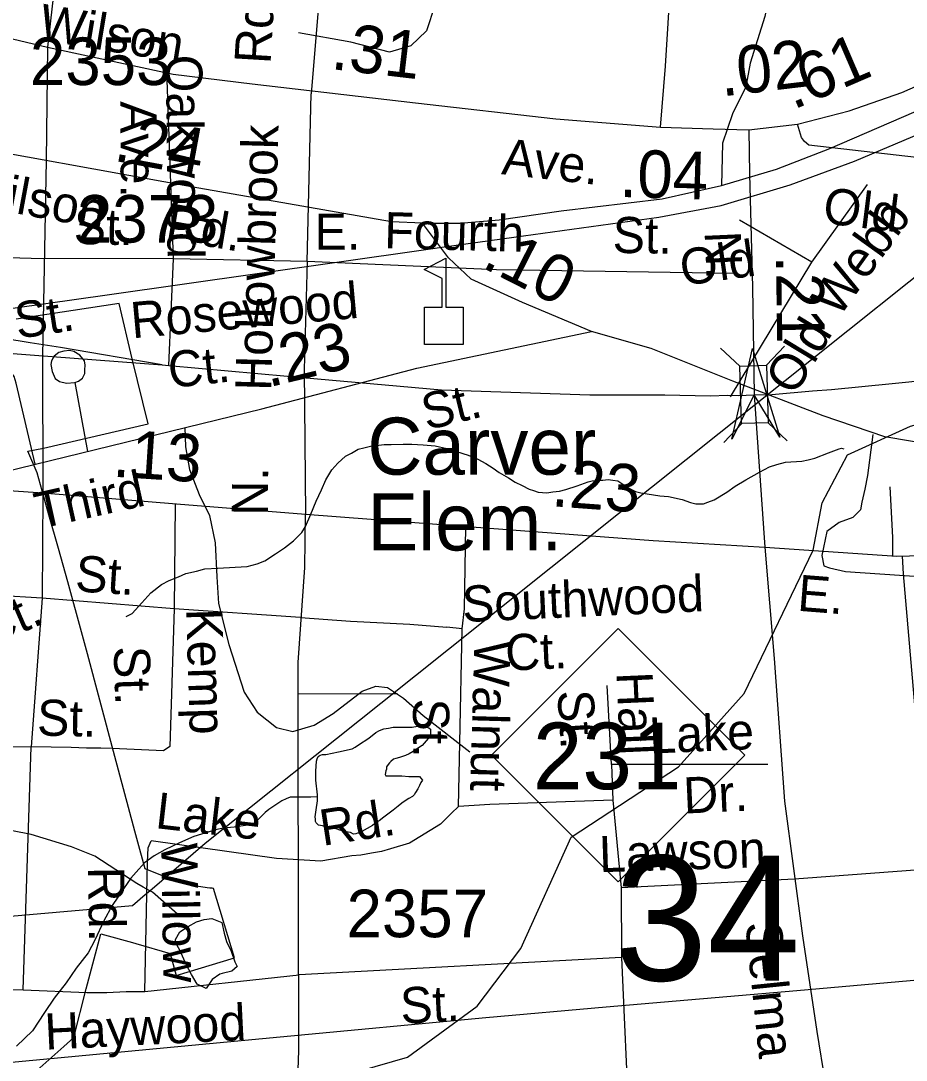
# Model space of a CAD drawing. Extents: x 2169602 to 2449496, y 721995 to 810662.
# Drawn here: x 2430430 to 2432757, y 802920 to 805653 of the extents above; entities that cross this region are included whole.
import ezdxf

# ---------------------------------------------------------------- set-up
doc = ezdxf.new("R2010")
doc.units = 0
doc.layers.add('Default', color=7, linetype='Continuous')

msp = doc.modelspace()

# ---------------------------------------------------------------- linework, layer by layer
at = {"layer": 'Default'}
for p, q in [((2430535.3, 805879.2), (2430500.6, 805583.4)), ((2431226.3, 805846.3), (2431193.3, 805460.8)), ((2430831.6, 805026.5), (2430815.4, 805497.6)), ((2431183.2, 805019.6), (2431193.3, 805460.8)), ((2432509.4, 805018.4), (2432655.9, 805222.2)), ((2432509.4, 805018.4), (2432319.5, 805128.3)), ((2430457.4, 805027.4), (2430142.4, 805037.6)), ((2430831.6, 805026.5), (2430457.4, 805027.4)), ((2430819.3, 804746.4), (2430831.6, 805026.5)), ((2431183.2, 805019.6), (2430831.6, 805026.5)), ((2431183.2, 805019.6), (2431175.6, 804736.1)), ((2432295.3, 804664.2), (2432509.4, 805018.4)), ((2432269.7, 804792.3), (2432319.9, 804744.9)), ((2432437.8, 804797.2), (2432390.4, 804747)), ((2430455.1, 804774.5), (2430802, 804748)), ((2431175.6, 804736.1), (2431178.6, 804355.5)), ((2430572.3, 804701.7), (2430605.4, 804520.7)), ((2431376.5, 803858.8), (2432357.3, 804641.6)), ((2432325.6, 804593.9), (2432278.2, 804543.7)), ((2432394.5, 804595.9), (2432444.7, 804548.6)), ((2430488, 804412.1), (2430486.3, 804134.6)), ((2430835.8, 804383), (2430833.5, 804107.2)), ((2430486.3, 804134.6), (2430131.5, 804157.9)), ((2430486.3, 804134.6), (2430457.7, 803744.1)), ((2430833.5, 804107.2), (2430486.3, 804134.6)), ((2431165.4, 804084.4), (2430833.5, 804107.2)), ((2431590.1, 804054.4), (2431550, 804058.2)), ((2431159.8, 803884.7), (2431421.6, 803883.6)), ((2431983.3, 803697.2), (2431971.1, 803905.7)), ((2430457.7, 803744.1), (2430118.1, 803741.6)), ((2430436.6, 803105.6), (2430457.7, 803744.1)), ((2432394.1, 803697.5), (2431983.3, 803697.2)), ((2431983.3, 803697.2), (2431986.4, 803603.6)), ((2431986.4, 803603.6), (2432008, 803373.6)), ((2431102.8, 803450.4), (2430772.7, 803497.3)), ((2432815.8, 803422.4), (2432463.6, 803396.4)), ((2432463.6, 803396.4), (2432008, 803373.6)), ((2430769.4, 803365.7), (2430752.1, 803375.3)), ((2430757.6, 803355.5), (2430769.4, 803365.7)), ((2432008, 803373.6), (2432009.5, 803190.2)), ((2432009.5, 803190.2), (2431162.4, 803145)), ((2432009.5, 803190.2), (2432014.1, 803072.1)), ((2430756.2, 803101.2), (2431162.4, 803145)), ((2432470.3, 803103.8), (2432797.4, 803132.2)), ((2430101.9, 803108.1), (2430436.6, 803105.6)), ((2431969.1, 803060.3), (2432470.3, 803103.8)), ((2432014.1, 803072.1), (2432033.7, 802638.8)), ((2430089.2, 802885), (2431111.8, 802981.7))]:
    msp.add_line(p, q, dxfattribs=at)
for points in [[(2432112, 805372.9), (2432124.8, 805533.1), (2432138.4, 805760.3), (2432160.4, 806043.1), (2432178.2, 806457.7), (2432201.2, 806606.4), (2432249.3, 806815.8), (2432321.5, 807046.2), (2432401.1, 807220), (2432484.8, 807444.1), (2432592.6, 807630.5), (2432713.9, 807787.6), (2433009, 808076.6), (2433252.8, 808344.7), (2433315.6, 808447.3), (2433357.5, 808587.6), (2433395.1, 808782.4), (2433440.1, 809075.5), (2433440.1, 809182.4), (2433425.5, 809467.2), (2433374.2, 810162.5), (2433398.5, 810345.5)], [(2432471.9, 805380.8), (2432607.5, 805415.8), (2432745.6, 805464), (2432906.7, 805535.2), (2433038.6, 805614.8), (2433184, 805725.8), (2433449.8, 805991.8), (2433726.1, 806278.7), (2434329.8, 806892.3), (2434572.6, 807145.7), (2434715.9, 807292.3), (2434911.6, 807531)], [(2431486.4, 805120.3), (2431584.7, 805120.8), (2431687.3, 805129.8), (2431851, 805153.2), (2432116, 805184.4), (2432271.9, 805219.5), (2432416.2, 805262.4), (2432556.5, 805317), (2432875.1, 805454.4), (2433027.1, 805528.5), (2433241.5, 805657.2), (2433440.3, 805817.1), (2433529.9, 805902.9), (2433677.6, 806050.6), (2433685.8, 806058.9), (2433806.6, 806222.7), (2433915.8, 806359.2), (2434021, 806480.1), (2434152.6, 806639)], [(2432441.4, 805935.4), (2432405.9, 805769.8), (2432385.7, 805664.3), (2432347.2, 805541.1), (2432335.9, 805479.3), (2432300.5, 805408.1), (2432274.9, 805330.6), (2432271.9, 805219.5)], [(2429812, 805699.6), (2429948.1, 805690.2), (2430091.4, 805671.3), (2430371.3, 805613.8), (2430500.6, 805583.4)], [(2431518.9, 805692.7), (2431497.1, 805625.8), (2431455.1, 805586.9), (2431399.1, 805569.8), (2431298.1, 805596.2), (2431159.9, 805621.1)], [(2430500.6, 805583.4), (2430497.4, 805285.4), (2430487.6, 804772), (2430488, 804412.1)], [(2430500.6, 805583.4), (2430831.2, 805512.2), (2431038.4, 805487), (2431467.4, 805436.8), (2431836.8, 805394.9), (2432112, 805372.9)], [(2431486.4, 805120.3), (2431404.8, 805124.5), (2430898.3, 805212.4), (2430171.1, 805344.4), (2429830, 805398.8), (2429485.7, 805438.2), (2429474.1, 805448.5), (2429466.4, 805458.8), (2429456.1, 805493.6)], [(2432357.3, 804641.6), (2433011.3, 805163.5), (2433039.8, 805188.9), (2433082.2, 805210.1), (2433677.6, 805500.2)], [(2431507.3, 805053.5), (2431537.4, 805057.8), (2431725.9, 805083.9), (2432106.9, 805136.1), (2432271.5, 805166.7), (2432452.6, 805221), (2432621.8, 805283.5), (2432797.3, 805357.9)], [(2432112, 805372.9), (2432250.1, 805368.7), (2432343.8, 805365.6)], [(2432343.8, 805365.6), (2432471.9, 805380.8)], [(2432343.8, 805365.6), (2432345.3, 805249.3), (2432353.7, 804952), (2432357.9, 804669), (2432386.2, 804269.2)], [(2434502.2, 805007.5), (2434420.6, 805011.6), (2433914.1, 805099.6), (2433186.9, 805231.5), (2432845.8, 805286), (2432501.5, 805325.3), (2432489.9, 805335.7), (2432482.2, 805346), (2432471.9, 805380.8)], [(2431533.5, 805057.2), (2431486.4, 805120.3)], [(2429342.1, 804781.9), (2429388.2, 804783.3), (2429495.2, 804792.9), (2429545.1, 804795.8), (2429704.9, 804811.9), (2429895.4, 804831), (2430334.2, 804886.5), (2430657.8, 804932.6), (2431254.7, 805017.6), (2431507.3, 805053.5)], [(2431930.6, 804835.5), (2431749, 804911.9), (2431614, 804973.7), (2431554.4, 805029.2), (2431533.5, 805057.2)], [(2430415.7, 802706.6), (2430607.8, 802607.6), (2430732.7, 802641.1), (2430948.8, 802784.3), (2431446.7, 802928.2), (2431629.8, 803062.3), (2431744.8, 803214.1), (2431876.7, 803506.6), (2432158.8, 803691.1), (2432331.7, 803884.4), (2432512.8, 804261.2), (2432536.8, 804385.3), (2432602.8, 804511.9), (2432768.7, 804587.3), (2433050.8, 804663.5), (2433358.8, 804785.1), (2433540.7, 805017.6), (2433673.8, 805044.4), (2433677.6, 805044.5)], [(2432309, 804988.6), (2431681, 804997.9), (2431183.2, 805019.6)], [(2432357.9, 804669), (2432404.1, 804670.5), (2432511.1, 804680), (2432560.9, 804683), (2432720.7, 804699.1), (2432911.2, 804718.2), (2433350, 804773.7), (2433673.6, 804819.8), (2434270.5, 804904.8), (2434523.1, 804940.7)], [(2430417.4, 802844), (2430543.9, 802956.7), (2430570.2, 802979.8), (2430602.4, 803107.6), (2430640.4, 803252.7), (2430650.7, 803249.6), (2430723.9, 803229.3), (2430732.9, 803226.8), (2430822.7, 803200.7), (2430839.2, 803142.8), (2430992.4, 803189.2), (2430937.2, 803372), (2430933.7, 803372.3), (2430927.7, 803372.8), (2430920.7, 803373.4), (2430915.2, 803374.1), (2430909.2, 803374.8), (2430903.4, 803375.7), (2430897.4, 803376.6), (2430890.4, 803377.9), (2430885.4, 803378.8), (2430883.7, 803379.2), (2430876.2, 803380.8), (2430868.9, 803382.4), (2430860.7, 803384.6), (2430854.4, 803386.3), (2430847.7, 803388.3), (2430840.9, 803390.4), (2430839.2, 803390.9), (2430831.7, 803393.5), (2430825.4, 803395.7), (2430820.4, 803397.6), (2430814.7, 803399.8), (2430811.4, 803401.1), (2430757.7, 803423.3), (2430742.9, 803474.3), (2430729.9, 803522.6), (2430674.2, 803731.8), (2430606.2, 803988.3), (2430592.9, 804037.1), (2430553.9, 804177.9), (2430529.4, 804265), (2430504.4, 804353.6), (2430473.4, 804464.2), (2430448.7, 804521.3), (2430490.2, 804529.4), (2430765.2, 804592.8), (2430723.4, 804764), (2430688.7, 804909.4), (2430418.2, 804868.6)], [(2430417.4, 802844), (2430543.9, 802956.7), (2430570.2, 802979.8), (2430602.4, 803107.6), (2430640.4, 803252.7), (2430650.7, 803249.6), (2430723.9, 803229.3), (2430732.9, 803226.8), (2430822.7, 803200.7), (2430839.2, 803142.8), (2430992.4, 803189.2), (2430937.2, 803372), (2430933.7, 803372.3), (2430927.7, 803372.8), (2430920.7, 803373.4), (2430915.2, 803374.1), (2430909.2, 803374.8), (2430903.4, 803375.7), (2430897.4, 803376.6), (2430890.4, 803377.9), (2430885.4, 803378.8), (2430883.7, 803379.2), (2430876.2, 803380.8), (2430868.9, 803382.4), (2430860.7, 803384.6), (2430854.4, 803386.3), (2430847.7, 803388.3), (2430840.9, 803390.4), (2430839.2, 803390.9), (2430831.7, 803393.5), (2430825.4, 803395.7), (2430820.4, 803397.6), (2430814.7, 803399.8), (2430811.4, 803401.1), (2430757.7, 803423.3), (2430742.9, 803474.3), (2430729.9, 803522.6), (2430674.2, 803731.8), (2430606.2, 803988.3), (2430592.9, 804037.1), (2430553.9, 804177.9), (2430529.4, 804265), (2430504.4, 804353.6), (2430473.4, 804464.2), (2430448.7, 804521.3), (2430490.2, 804529.4), (2430765.2, 804592.8), (2430723.4, 804764), (2430688.7, 804909.4), (2430418.2, 804868.6)], [(2430455.4, 804806.3), (2430252, 804839.2), (2430130.1, 804854.6), (2430100.4, 804858.3), (2430000.7, 804868.4), (2429924.7, 804868), (2429838.5, 804861.7), (2429778.1, 804852.9)], [(2429370.3, 804382.1), (2429716.9, 804358), (2429951.3, 804364.3), (2430056, 804378.9), (2430307.1, 804448), (2431063.6, 804632.3), (2431471.7, 804739.1), (2431930.6, 804835.5)], [(2434738, 804382.1), (2434506.8, 804373.7), (2434177.7, 804373.7), (2434035.4, 804386.3), (2433926.6, 804409.3), (2433808.3, 804448), (2433726.7, 804470), (2433534.7, 804486.8), (2433223.9, 804516.1), (2432836.2, 804536), (2432701.2, 804559), (2432539.1, 804614.5), (2432302, 804705.6), (2432087.5, 804791.5), (2431930.6, 804835.5)], [(2429776.7, 804826.4), (2430127.5, 804799.5), (2430455.1, 804774.5)], [(2430802, 804748), (2430535, 804793.4), (2430455.4, 804806.3)], [(2430572.3, 804701.7), (2430582.4, 804705.5), (2430592.6, 804713.2), (2430598.8, 804725.1), (2430599, 804735.1), (2430599.3, 804747.1), (2430597.5, 804759.1), (2430585.8, 804773.4), (2430570, 804783.7), (2430558.1, 804785.9), (2430544, 804784.2), (2430530, 804780.5), (2430517.8, 804770.8), (2430511.5, 804758.9), (2430509.3, 804748.9), (2430512.9, 804730.9), (2430520.6, 804712.7), (2430532.4, 804704.5), (2430550.3, 804700.1), (2430572.3, 804701.7)], [(2430468.4, 804487.3), (2430418.6, 804699.6), (2430412.9, 804717.7), (2430407.1, 804725.9), (2430401.2, 804732), (2430391.3, 804736.2), (2430242.9, 804713.2)], [(2430802, 804748), (2430819.3, 804746.4), (2431131.5, 804718.8), (2431536.5, 804682.9), (2431926.2, 804669.8), (2432123.3, 804669.8), (2432242.1, 804666.8), (2432288.3, 804668.3), (2432315.4, 804667.6)], [(2432386.2, 804269.2), (2432732.8, 804245.2), (2432967.2, 804251.4), (2433071.8, 804266.1), (2433322.9, 804335.2), (2434079.5, 804519.5), (2434487.6, 804626.3), (2434946.4, 804722.6)], [(2432315.4, 804667.6), (2432357.9, 804669)], [(2430861.9, 804583.2), (2430863.1, 804532.5), (2430873.7, 804473.1), (2430899.2, 804407.4), (2430926.7, 804352.3), (2430941.5, 804280.2), (2430945.8, 804191.2), (2430950, 804121.2), (2430977.6, 804013.1), (2431017.8, 803888.1), (2431051.7, 803835.1), (2431102.6, 803794.8), (2431145, 803784.2), (2431201.9, 803801.1), (2431251.3, 803831.6), (2431327.4, 803890.6), (2431363.6, 803903.9), (2431394, 803900.1), (2431407.7, 803891.2)], [(2432669.3, 804565.4), (2432655.6, 804457.7), (2432648.4, 804421.4), (2432641.1, 804386.8), (2432637.5, 804366.9), (2432617.5, 804346.9), (2432581.2, 804334.2), (2432548.5, 804310.5), (2432535.8, 804247), (2432541.3, 804219.7), (2432555.8, 804214.3), (2432598.3, 804204.9), (2432740.2, 804195.7), (2432831.7, 804188.8)], [(2430707.1, 804086.5), (2430722.9, 804094.7), (2430748.9, 804122.8), (2430772.3, 804148.9), (2430800.6, 804171), (2430820.1, 804181), (2430844.5, 804191.2), (2430864.3, 804199.5), (2430892.2, 804205.8), (2430914.2, 804211.9), (2430948, 804214), (2430993.9, 804216.4), (2431025.7, 804218.5), (2431051.8, 804224.7), (2431071.9, 804233), (2431099.5, 804251.1), (2431123.9, 804267.3), (2431147.3, 804285.3), (2431169.3, 804307.6), (2431179.1, 804323.5), (2431193, 804355.9), (2431206.8, 804389.9), (2431220.7, 804419.8), (2431232.2, 804446.1), (2431248.2, 804472.1), (2431263.8, 804490), (2431283.9, 804508.5), (2431299.7, 804516.2), (2431317.5, 804526.5), (2431331.9, 804530.4), (2431349.9, 804534.6), (2431385.8, 804538.9), (2431403.8, 804539), (2431435.6, 804539.5), (2431457.8, 804539.4), (2431487.7, 804537.7), (2431519.7, 804535.7), (2431549.8, 804528.3), (2431575.7, 804520.4), (2431606, 804510.5), (2431631.9, 804500.5), (2431652.2, 804488.9), (2431672.3, 804477), (2431688, 804465.3), (2431712.2, 804451.5), (2431730.1, 804439.4), (2431748.3, 804431.4), (2431766.4, 804421.8), (2431778.3, 804417.5), (2431790.4, 804413.7), (2431812.7, 804411.9), (2431828.3, 804414), (2431846.5, 804416.1), (2431862.5, 804420.2), (2431892.3, 804430.3), (2431922, 804440.9), (2431932.1, 804443), (2431948.3, 804445), (2431960.1, 804444.9), (2431974.1, 804447.2), (2431986, 804445), (2431999.7, 804443.3), (2432018.2, 804431.2), (2432034, 804421.5), (2432046.3, 804415.6), (2432060.4, 804411.8), (2432110, 804403.9), (2432132.4, 804402.2), (2432168.5, 804394.3), (2432190.4, 804386.5), (2432204.8, 804382.7), (2432212.4, 804382.8), (2432224.3, 804383), (2432236.4, 804386.9), (2432252.3, 804393), (2432286.4, 804413.4), (2432307.7, 804429.6), (2432336, 804445.7), (2432371.5, 804465.8), (2432397.7, 804480.1), (2432417.8, 804486), (2432439.8, 804492.4), (2432483.4, 804494.7), (2432499.4, 804498.8), (2432517.5, 804503), (2432553.6, 804517), (2432581, 804527.4), (2432587.4, 804529.3), (2432593.3, 804527.2)], [(2429782.2, 804465.5), (2430117.6, 804437.2), (2430488, 804412.1)], [(2432714.1, 804427.4), (2432721.4, 804294.6), (2432721.4, 804245.9)], [(2430488, 804412.1), (2430839.6, 804382.7), (2431178.6, 804355.5)], [(2430822.9, 800470.7), (2430839.6, 800562.8), (2430887.8, 800696.9), (2430980.9, 800895.8), (2431093.9, 801124.1), (2431125.3, 801277), (2431137.8, 801377.5), (2431141, 801871.7), (2431143.1, 802409.9), (2431160.9, 802946.1), (2431159.8, 803735.6), (2431159.8, 803966), (2431176.6, 804215.2), (2431178.6, 804355.5)], [(2431178.6, 804355.5), (2431616, 804322), (2432092.1, 804286.4), (2432386.2, 804269.2)], [(2431590.1, 804054.4), (2431596.5, 804106.5), (2431600.2, 804323.2)], [(2432386.2, 804269.2), (2432410.2, 803976), (2432437.4, 803601.2), (2432484.5, 803247.2), (2432522.2, 802995.9), (2432566.1, 802725.8), (2432648.8, 802336.2), (2432701.1, 802166.6), (2432759.7, 801999.1), (2432805.2, 801891.2)], [(2432815.8, 803422.4), (2432778.6, 803875), (2432750.4, 804198.4), (2432747.5, 804245.5)], [(2430833.5, 804107.2), (2430822.2, 803745), (2430805.7, 803733.2), (2430670.5, 803740)], [(2431165.4, 804084.4), (2431297.2, 804074.3), (2431452.7, 804066.4), (2431550, 804058.2)], [(2431580.7, 803586.9), (2431584.2, 803754.4), (2431590.1, 804054.4)], [(2431407.7, 803891.2), (2431435.9, 803871.6), (2431488.2, 803826.6), (2431610.9, 803730.7)], [(2430769.4, 803365.7), (2430915.4, 803490.8), (2431376.5, 803858.8)], [(2431210.2, 803612.3), (2431210.4, 803618.3), (2431206.1, 803656.3), (2431205.9, 803680.3), (2431207.5, 803706.4), (2431209.4, 803712.2), (2431211.6, 803718.4), (2431217.6, 803722.4), (2431223.7, 803724.2), (2431231.7, 803724.2), (2431265.6, 803730.5), (2431301.4, 803738.9), (2431309.2, 803742.9), (2431317.6, 803749), (2431345.1, 803767.1), (2431363.4, 803781.4), (2431373.2, 803787.3), (2431384.9, 803791.6), (2431397.2, 803793.4), (2431409.1, 803795.6), (2431444.8, 803795.9), (2431458.7, 803795.8), (2431472.9, 803798.2), (2431480.9, 803798.1), (2431486.8, 803798.1), (2431496.6, 803796.2), (2431502.8, 803794.4), (2431507.1, 803790.1), (2431507.1, 803782.4), (2431506.9, 803776.3), (2431505.1, 803772.2), (2431501, 803766.3), (2431495.4, 803760.2), (2431485.2, 803748), (2431473.3, 803740), (2431461.4, 803732.1), (2431451.3, 803725.9), (2431441.7, 803721.7), (2431425.9, 803715.6), (2431415.7, 803713.5), (2431409.9, 803711.5), (2431403.4, 803705.6), (2431399.7, 803701.7), (2431395.6, 803697.4), (2431391.7, 803691.5), (2431391.9, 803685.4), (2431390, 803681.2), (2431388, 803671.4), (2431389.8, 803667.5), (2431412, 803667.8), (2431431.9, 803667.6), (2431449.9, 803665.7), (2431463.8, 803666), (2431473.7, 803666.2), (2431478, 803665.9), (2431481.9, 803662.1), (2431485.8, 803656.2), (2431481.7, 803650.4), (2431478.2, 803642), (2431473.9, 803634.1), (2431467.9, 803624), (2431464, 803618.1), (2431459.9, 803613.9), (2431450.5, 803608), (2431440.5, 803601.8), (2431432.3, 803595.8), (2431422.4, 803587.9), (2431408.9, 803577.8), (2431398.6, 803569.6), (2431384.7, 803559.6), (2431372.6, 803549.2), (2431364.8, 803545.5), (2431355, 803537.3), (2431340.8, 803529.2), (2431326.9, 803521.2), (2431321.1, 803517.2), (2431315, 803516.9), (2431310.9, 803515.1), (2431304.9, 803514.8), (2431297.1, 803518.8), (2431284.6, 803520.7), (2431268.6, 803524.7), (2431254.9, 803530.5), (2431236.8, 803532.4), (2431223.1, 803536.5), (2431212.9, 803538.5), (2431206.9, 803544.2), (2431205.1, 803548.2), (2431204.9, 803554.3), (2431204.5, 803560.4), (2431206.7, 803578.4), (2431210.2, 803602.1), (2431210.2, 803612.3)], [(2430670.5, 803740), (2430640.7, 803740.2), (2430603, 803740.2), (2430562.9, 803742.6), (2430457.7, 803744.1)], [(2431210.2, 803612.3), (2431192.4, 803612.1), (2431172.3, 803611.9), (2431148.5, 803611.9), (2431138.2, 803611.8), (2431128.2, 803607.6), (2431116.3, 803601.7), (2431106.2, 803595.5), (2431082.6, 803579.2), (2431072.6, 803571.4), (2431064.8, 803563.3), (2431052.9, 803551.2), (2431047, 803545.3), (2431040.8, 803541.3), (2431028.9, 803539.1), (2431020.9, 803537), (2430990.8, 803532.7), (2430962.9, 803530.4), (2430945.3, 803526.6), (2430917, 803518.3), (2430885.2, 803508.1), (2430847.7, 803491.8), (2430809.3, 803473.7), (2430781.4, 803457.2), (2430755.6, 803439.2), (2430733.7, 803414.9), (2430719.9, 803398.8), (2430700.4, 803370.9), (2430670.5, 803326.7), (2430649, 803286.6), (2430625.4, 803236.2), (2430607.3, 803202.4), (2430575.6, 803162.2), (2430550.1, 803123.9), (2430518.3, 803083.6), (2430492.7, 803045.3), (2430460.9, 802997.4), (2430419.1, 802957)], [(2431580.7, 803586.9), (2431562.7, 803569.3), (2431533.1, 803541.2), (2431452, 803490.9), (2431402, 803476.1), (2431378.4, 803469), (2431352.5, 803464.3), (2431324.2, 803459.6), (2431300.7, 803457.2), (2431219.1, 803443.6), (2431102.8, 803450.4)], [(2431986.4, 803603.6), (2431662.9, 803592.2), (2431580.7, 803586.9)], [(2430752.1, 803375.3), (2430735.2, 803384.6), (2430624.8, 803456.7), (2430563.4, 803481.2), (2430457.9, 803513.2), (2430408.8, 803523), (2430354.8, 803540.2), (2430295.8, 803557.4)], [(2430756.2, 803101.2), (2430763.3, 803440.7), (2430765.6, 803478.5), (2430772.7, 803497.3)], [(2430849.4, 803298.2), (2430776.7, 803361.7), (2430769.4, 803365.7)], [(2430231.7, 803284.1), (2430724, 803326.8), (2430757.6, 803355.5)], [(2430953.5, 803146.4), (2430933.2, 803132.4), (2430917.9, 803108.4), (2430893.9, 803120.1), (2430879.3, 803145.8), (2430865, 803171.9), (2430849, 803207.6), (2430837.3, 803229.6), (2430836.9, 803237.8), (2430848.8, 803257.5), (2430870.7, 803272.1), (2430892.6, 803283.7), (2430912.3, 803290.1), (2430932.2, 803292.4), (2430958.7, 803282.3), (2430964.6, 803254.6), (2430970.8, 803232.6), (2430983.1, 803206.8), (2430993.3, 803178.9), (2430999.3, 803166.6), (2430985.3, 803154.5), (2430959.3, 803148.3), (2430953.5, 803146.4)], [(2430436.6, 803105.6), (2430603.6, 803098), (2430656.8, 803098), (2430707.5, 803100.5), (2430756.2, 803101.2)], [(2431111.8, 802981.7), (2431652.6, 803032.8), (2431969.1, 803060.3)]]:
    msp.add_lwpolyline(points, dxfattribs=at)
for points in [[(2431491.8, 804801.9), (2431491.8, 804899.8), (2431537.8, 804899.8), (2431537.8, 804974.9), (2431490.8, 804999.2), (2431547.4, 805028.3), (2431547.4, 804899.8), (2431593.5, 804899.8), (2431593.5, 804801.9)], [(2432299.1, 804553.1), (2432353.3, 804790.9), (2432425.2, 804557.9), (2432357.9, 804669)], [(2432390.4, 804747), (2432394.8, 804595.9), (2432324.3, 804593.9), (2432319.9, 804744.9)], [(2431667.1, 803722.4), (2432000.1, 804055.4), (2432333.1, 803722.4), (2432000.1, 803389.4)]]:
    msp.add_lwpolyline(points, close=True, dxfattribs=at)

# ---------------------------------------------------------------- texts
for s, height, rotation, p in [('Rd.', 95, 86.5707, (2431086.6, 805537.7)), ('Wilson', 95, 350.636, (2430474.1, 805603.7)), ('.31', 125, 353.318, (2431243.2, 805526)), ('.02', 125, 6.7626, (2432273, 805453.5)), ('.61', 125, 23.3376, (2432460.3, 805417.8)), ('Oakwood', 95, 270.3998, (2430812.4, 805563)), ('Ave.', 95, 270.2375, (2430692.1, 805441.2)), ('.24', 125, 349.564, (2430671.9, 805285.2)), ('Hollowbrook', 95, 88.4222, (2431088.7, 804679.1)), ('Ave.', 95, 353.5795, (2431692, 805249.6)), ('.04', 125, 358.2629, (2432002.8, 805189.7)), ('Wilson', 95, 349.495, (2430270, 805173.7)), ('Old', 95, 352.9286, (2432535.5, 805121.3)), ('Rd.', 95, 350.2465, (2430807.9, 805079.3)), ('Webb', 95, 54.2897, (2432579.8, 804869.3)), (' St.', 95, 358.7016, (2430533.7, 805066.9)), ('E. ', 95, 0.1672, (2431202.8, 805050.8)), ('Fourth', 95, 358.4691, (2431384.8, 805055)), (' St.', 95, 359.1505, (2431950.2, 805043.1)), ('Old', 95, 8.1346, (2432170.1, 804955.5)), ('N. ', 95, 272.589, (2432227.4, 805097.7)), ('.10', 125, 333.0027, (2431638.5, 805006)), ('.21', 125, 270.8429, (2432415, 805035.7)), ('Rosewood', 95, 5.1955, (2430723.5, 804817.7)), ('Bobbitt  St.', 95, 8.7885, (2429961.8, 804745.2)), ('Old', 95, 58.8551, (2432463.6, 804663.7)), ('.23', 125, 13.6576, (2431081.3, 804688.7)), ('Ct.', 95, 6.2892, (2430822.8, 804686.9)), (' St.', 95, 13.6576, (2431462.7, 804567.7)), ('.13', 125, 356.2516, (2430670.1, 804454.4)), ('.23', 125, 355.7759, (2431823.1, 804376.8)), ('Third', 95, 12.5155, (2430479.3, 804316.6)), ('N. ', 95, 89.6376, (2431079.9, 804351.7)), ('St.', 95, 356.2796, (2430571.8, 804153)), ('Southwood', 95, 2.6127, (2431592.3, 804071.8)), ('E. ', 95, 355.4866, (2432469.7, 804102)), ('Ct.', 95, 23.5053, (2430346.6, 804005.5)), ('Kemp', 95, 271.6856, (2430865.1, 804106.8)), ('Ct.', 95, 2.6127, (2431705.8, 803943.9)), ('Walnut', 95, 268.3643, (2431622.7, 804023.9)), ('St.', 95, 271.6856, (2430674.5, 804007.8)), ('Hall', 95, 272.5488, (2431995.8, 803939.5)), ('St.', 95, 273.894, (2431840.1, 803890.7)), ('St.', 95, 358.8246, (2430472.6, 803773.8)), ('St.', 95, 270.3104, (2431461.2, 803870.9)), ('Lake', 95, 2.6127, (2432084, 803726.1)), ('Dr.', 95, 2.6127, (2432173.8, 803568.6)), ('Lake', 95, 353.4432, (2430781.9, 803530.7)), ('Rd.', 95, 8.7717, (2431223.7, 803483.6)), ('Lawson', 95, 1.7568, (2431951.6, 803414.4)), ('Willow', 95, 270.8446, (2430799.7, 803491.2)), ('Rd.', 95, 270.8446, (2430607.1, 803428.3)), ('Selma', 95, 275.8804, (2432334.1, 803280.8)), ('St.', 95, 2.9634, (2431430.2, 803015.9)), ('Haywood', 95, 2.8213, (2430495.4, 802947.8))]:
    msp.add_text(s, height=height, rotation=rotation, dxfattribs=at).set_placement(p)
for s, height, p in [('2353', 125, (2430454.5, 805483.7)), ('2373', 125, (2430577.9, 805069.6)), ('Carver', 150, (2431341.2, 804459.5)), ('Elem.', 150, (2431341.2, 804260.3)), ('231', 175, (2431776.3, 803632.7)), ('34', 328.08, (2431990.6, 803129.8)), ('2357', 125, (2431286.6, 803243.6))]:
    msp.add_text(s, height=height, dxfattribs=at).set_placement(p)

doc.saveas('drawing.dxf')
